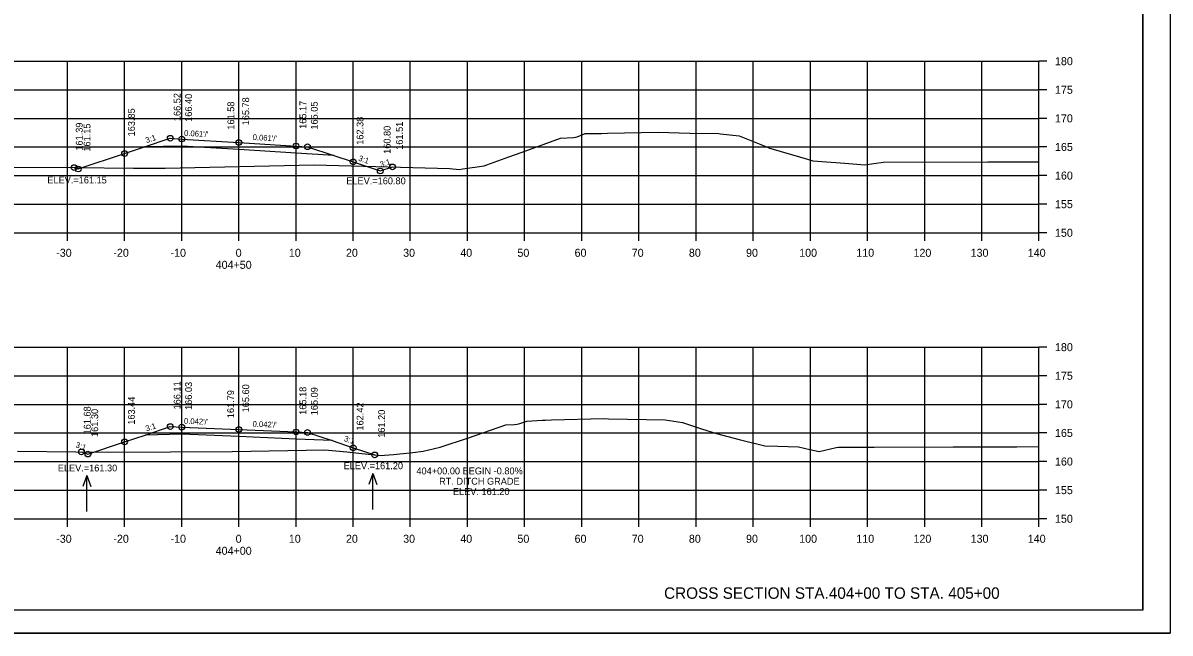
# Model space of a CAD drawing. Extents: x 1368503 to 1373085, y 379840 to 381833.
# Drawn here: x 1372884.3 to 1373085, y 380388.3 to 380495 of the extents above; entities that cross this region are included whole.
import ezdxf

# ---------------------------------------------------------------- set-up
doc = ezdxf.new("R2010")
doc.units = 0
for name, color, linetype in [('S_BRIDGE', 7, 'Continuous'), ('S_EDGE_PAVEMENT', 7, 'Continuous'), ('S_GRAVEL_ROAD', 7, 'Continuous'), ('S_MISC_BOUNDARY', 7, 'Continuous'), ('S_OBSCURES', 7, 'Continuous'), ('S_PHOTO_CENTERS', 7, 'Continuous'), ('S_PHOTO_NOTES', 7, 'Continuous'), ('S_RDW_PT_SYM', 7, 'Continuous'), ('S_SHOULDER', 7, 'Continuous'), ('S_STREAM_ANNOT', 7, 'Continuous'), ('S_TRAILS', 7, 'Continuous'), ('S_TRAILS_ANNOT', 7, 'Continuous'), ('S_TREE', 7, 'Continuous')]:
    doc.layers.add(name, color=color, linetype=linetype)

msp = doc.modelspace()

# ---------------------------------------------------------------- linework, layer by layer
at = {"layer": 'S_BRIDGE'}
for q in [(1373080.26, 380597.75), (1372764.08, 380392.29)]:
    msp.add_line((1373080.26, 380392.29), q, dxfattribs=at)
at = {"layer": 'S_EDGE_PAVEMENT'}
for p, q in [((1373062.08, 380458.29), (1373062.08, 380488.29)), ((1373063.48, 380488.29), (1373062.08, 380488.29)), ((1373063.48, 380483.29), (1373062.08, 380483.29)), ((1373063.48, 380478.29), (1373062.08, 380478.29)), ((1373063.48, 380473.29), (1373062.08, 380473.29)), ((1373063.48, 380468.29), (1373062.08, 380468.29)), ((1373063.48, 380463.29), (1373062.08, 380463.29)), ((1372782.08, 380458.29), (1373062.08, 380458.29)), ((1372892.08, 380456.89), (1372892.08, 380458.29)), ((1372902.08, 380456.89), (1372902.08, 380458.29)), ((1372912.08, 380456.89), (1372912.08, 380458.29)), ((1372922.08, 380456.89), (1372922.08, 380458.29)), ((1372932.08, 380456.89), (1372932.08, 380458.29)), ((1372942.08, 380456.89), (1372942.08, 380458.29)), ((1372952.08, 380456.89), (1372952.08, 380458.29)), ((1372962.08, 380456.89), (1372962.08, 380458.29)), ((1372972.08, 380456.89), (1372972.08, 380458.29)), ((1372982.08, 380456.89), (1372982.08, 380458.29)), ((1372992.08, 380456.89), (1372992.08, 380458.29)), ((1373002.08, 380456.89), (1373002.08, 380458.29)), ((1373012.08, 380456.89), (1373012.08, 380458.29)), ((1373022.08, 380456.89), (1373022.08, 380458.29)), ((1373032.08, 380456.89), (1373032.08, 380458.29)), ((1373042.08, 380456.89), (1373042.08, 380458.29)), ((1373052.08, 380456.89), (1373052.08, 380458.29)), ((1373062.08, 380456.89), (1373062.08, 380458.29)), ((1373063.48, 380458.29), (1373062.08, 380458.29)), ((1373062.08, 380408.29), (1373062.08, 380438.29)), ((1373063.48, 380438.29), (1373062.08, 380438.29)), ((1373063.48, 380433.29), (1373062.08, 380433.29)), ((1373063.48, 380428.29), (1373062.08, 380428.29)), ((1373063.48, 380423.29), (1373062.08, 380423.29)), ((1373063.48, 380418.29), (1373062.08, 380418.29)), ((1373063.48, 380413.29), (1373062.08, 380413.29)), ((1372782.08, 380408.29), (1373062.08, 380408.29)), ((1372892.08, 380406.89), (1372892.08, 380408.29)), ((1372902.08, 380406.89), (1372902.08, 380408.29)), ((1372912.08, 380406.89), (1372912.08, 380408.29)), ((1372922.08, 380406.89), (1372922.08, 380408.29)), ((1372932.08, 380406.89), (1372932.08, 380408.29)), ((1372942.08, 380406.89), (1372942.08, 380408.29)), ((1372952.08, 380406.89), (1372952.08, 380408.29)), ((1372962.08, 380406.89), (1372962.08, 380408.29)), ((1372972.08, 380406.89), (1372972.08, 380408.29)), ((1372982.08, 380406.89), (1372982.08, 380408.29)), ((1372992.08, 380406.89), (1372992.08, 380408.29)), ((1373002.08, 380406.89), (1373002.08, 380408.29)), ((1373012.08, 380406.89), (1373012.08, 380408.29)), ((1373022.08, 380406.89), (1373022.08, 380408.29)), ((1373032.08, 380406.89), (1373032.08, 380408.29)), ((1373042.08, 380406.89), (1373042.08, 380408.29)), ((1373052.08, 380406.89), (1373052.08, 380408.29)), ((1373062.08, 380406.89), (1373062.08, 380408.29)), ((1373063.48, 380408.29), (1373062.08, 380408.29))]:
    msp.add_line(p, q, dxfattribs=at)
at = {"layer": 'S_GRAVEL_ROAD'}
for p, q in [((1372945.51, 380416.22), (1372944.81, 380414.29)), ((1372945.51, 380409.93), (1372945.51, 380416.22)), ((1372945.51, 380416.22), (1372946.21, 380414.29)), ((1372895.5, 380415.83), (1372894.8, 380413.9)), ((1372895.5, 380409.54), (1372895.5, 380415.83)), ((1372895.5, 380415.83), (1372896.2, 380413.9))]:
    msp.add_line(p, q, dxfattribs=at)
at = {"layer": 'S_MISC_BOUNDARY'}
for points in [[(1372877.23, 380469.76), (1372893.46, 380469.68), (1372903.62, 380469.6), (1372909.2, 380469.56), (1372935.23, 380470.19), (1372959, 380469.52), (1372960.64, 380469.34), (1372961.29, 380469.44), (1372964.98, 380469.97), (1372965.45, 380470.14), (1372969.34, 380471.54), (1372971.64, 380472.36), (1372978.33, 380474.81), (1372980.61, 380474.94), (1372980.97, 380474.98), (1372981.27, 380475.09), (1372982.69, 380475.63), (1372984.68, 380475.64), (1372985.53, 380475.66), (1372986.58, 380475.68), (1372995.43, 380475.85), (1373000.97, 380475.73), (1373006.09, 380475.63), (1373006.36, 380475.61), (1373009.61, 380475.26), (1373014.57, 380473.23), (1373014.92, 380473.09), (1373015.59, 380472.89), (1373021.6, 380471.16), (1373022.48, 380470.87), (1373028.08, 380470.44), (1373031.63, 380470.17), (1373033.16, 380470.41), (1373034.85, 380470.63), (1373053.13, 380470.68), (1373053.7, 380470.68), (1373053.83, 380470.68), (1373054.34, 380470.68), (1373062.08, 380470.7)], [(1372883.33, 380420.08), (1372893.58, 380419.97), (1372899.31, 380419.93), (1372920.9, 380420.06), (1372937.1, 380420.34), (1372940.96, 380419.96), (1372946.78, 380419.36), (1372949.15, 380419.52), (1372952.54, 380419.86), (1372954.33, 380420.12), (1372957.33, 380420.8), (1372962.25, 380422.42), (1372968.79, 380424.71), (1372970.29, 380424.79), (1372970.78, 380424.84), (1372971.24, 380424.97), (1372972.48, 380425.36), (1372975.14, 380425.51), (1372975.71, 380425.55), (1372976.78, 380425.58), (1372985.94, 380425.8), (1372986.76, 380425.78), (1372996.7, 380425.59), (1372997.43, 380425.48), (1372999.72, 380425.12), (1373003.03, 380424.03), (1373005.63, 380423.21), (1373009.61, 380422.15), (1373014.12, 380421.03), (1373016.36, 380420.99), (1373019.98, 380420.87), (1373021.98, 380420.4), (1373023.61, 380420.03), (1373026.61, 380420.73), (1373026.99, 380420.81), (1373033.25, 380420.83), (1373047.05, 380420.88), (1373058.18, 380420.89), (1373062.08, 380420.9)]]:
    msp.add_lwpolyline(points, dxfattribs=at)
at = {"layer": 'S_OBSCURES'}
for points in [[(1372938.68, 380471.8), (1372932.08, 380472.21), (1372922.08, 380472.82), (1372912.08, 380473.43), (1372905.57, 380473.3)], [(1372938.38, 380421.95), (1372932.08, 380422.21), (1372922.08, 380422.64), (1372912.08, 380423.06), (1372905.69, 380422.93)]]:
    msp.add_lwpolyline(points, dxfattribs=at)
at = {"layer": 'S_PHOTO_CENTERS'}
for p, q in [((1372782.08, 380488.29), (1373062.08, 380488.29)), ((1372892.08, 380458.29), (1372892.08, 380488.29)), ((1372902.08, 380458.29), (1372902.08, 380488.29)), ((1372912.08, 380458.29), (1372912.08, 380488.29)), ((1372922.08, 380458.29), (1372922.08, 380488.29)), ((1372932.08, 380458.29), (1372932.08, 380488.29)), ((1372942.08, 380458.29), (1372942.08, 380488.29)), ((1372952.08, 380458.29), (1372952.08, 380488.29)), ((1372962.08, 380458.29), (1372962.08, 380488.29)), ((1372972.08, 380458.29), (1372972.08, 380488.29)), ((1372982.08, 380458.29), (1372982.08, 380488.29)), ((1372992.08, 380458.29), (1372992.08, 380488.29)), ((1373002.08, 380458.29), (1373002.08, 380488.29)), ((1373012.08, 380458.29), (1373012.08, 380488.29)), ((1373022.08, 380458.29), (1373022.08, 380488.29)), ((1373032.08, 380458.29), (1373032.08, 380488.29)), ((1373042.08, 380458.29), (1373042.08, 380488.29)), ((1373052.08, 380458.29), (1373052.08, 380488.29)), ((1373062.08, 380458.29), (1373062.08, 380488.29)), ((1372782.08, 380483.29), (1373062.08, 380483.29)), ((1372782.08, 380478.29), (1373062.08, 380478.29)), ((1372782.08, 380473.29), (1373062.08, 380473.29)), ((1372782.08, 380468.29), (1373062.08, 380468.29)), ((1372782.08, 380463.29), (1373062.08, 380463.29)), ((1372782.08, 380458.29), (1373062.08, 380458.29)), ((1372782.08, 380438.29), (1373062.08, 380438.29)), ((1372892.08, 380408.29), (1372892.08, 380438.29)), ((1372902.08, 380408.29), (1372902.08, 380438.29)), ((1372912.08, 380408.29), (1372912.08, 380438.29)), ((1372922.08, 380408.29), (1372922.08, 380438.29)), ((1372932.08, 380408.29), (1372932.08, 380438.29)), ((1372942.08, 380408.29), (1372942.08, 380438.29)), ((1372952.08, 380408.29), (1372952.08, 380438.29)), ((1372962.08, 380408.29), (1372962.08, 380438.29)), ((1372972.08, 380408.29), (1372972.08, 380438.29)), ((1372982.08, 380408.29), (1372982.08, 380438.29)), ((1372992.08, 380408.29), (1372992.08, 380438.29)), ((1373002.08, 380408.29), (1373002.08, 380438.29)), ((1373012.08, 380408.29), (1373012.08, 380438.29)), ((1373022.08, 380408.29), (1373022.08, 380438.29)), ((1373032.08, 380408.29), (1373032.08, 380438.29)), ((1373042.08, 380408.29), (1373042.08, 380438.29)), ((1373052.08, 380408.29), (1373052.08, 380438.29)), ((1373062.08, 380408.29), (1373062.08, 380438.29)), ((1372782.08, 380433.29), (1373062.08, 380433.29)), ((1372782.08, 380428.29), (1373062.08, 380428.29)), ((1372782.08, 380423.29), (1373062.08, 380423.29)), ((1372782.08, 380418.29), (1373062.08, 380418.29)), ((1372782.08, 380413.29), (1373062.08, 380413.29)), ((1372782.08, 380408.29), (1373062.08, 380408.29))]:
    msp.add_line(p, q, dxfattribs=at)
at = {"layer": 'S_PHOTO_NOTES'}
msp.add_line((1372751.68, 380388.31), (1373085.01, 380388.31), dxfattribs=at)
for points in [[(1372751.67, 380601.64), (1373085.01, 380601.64), (1373085.01, 380388.3), (1372751.67, 380388.3)], [(1372998, 380597.75), (1372998, 380587.87), (1373033.73, 380587.87), (1373033.73, 380584.95), (1373056.93, 380584.95), (1373056.93, 380560.61), (1373080.26, 380560.61), (1373080.26, 380392.29), (1372764.08, 380392.29), (1372764.08, 380597.75)]]:
    msp.add_lwpolyline(points, close=True, dxfattribs=at)
for centre in [(1372910.08, 380474.81), (1372912.08, 380474.68), (1372922.08, 380474.07), (1372902.08, 380472.14), (1372932.08, 380473.46), (1372934.08, 380473.33), (1372942.08, 380470.67), (1372893.26, 380469.68), (1372893.98, 380469.44), (1372946.82, 380469.09), (1372948.97, 380469.8), (1372910.08, 380424.4), (1372912.08, 380424.31), (1372922.08, 380423.89), (1372902.08, 380421.73), (1372932.08, 380423.46), (1372934.08, 380423.38), (1372894.53, 380419.97), (1372942.08, 380420.71), (1372895.66, 380419.59), (1372945.85, 380419.45)]:
    msp.add_circle(centre, 0.5, dxfattribs=at)
at = {"layer": 'S_STREAM_ANNOT'}
for points in [[(1372893.26, 380469.68), (1372893.98, 380469.44), (1372902.08, 380472.14), (1372905.57, 380473.3), (1372910.08, 380474.81), (1372912.08, 380474.68), (1372922.08, 380474.07), (1372932.08, 380473.46), (1372934.08, 380473.33), (1372938.68, 380471.8), (1372942.08, 380470.67), (1372946.82, 380469.09), (1372948.97, 380469.8)], [(1372894.53, 380419.97), (1372895.66, 380419.59), (1372902.08, 380421.73), (1372905.69, 380422.93), (1372910.08, 380424.4), (1372912.08, 380424.31), (1372922.08, 380423.89), (1372932.08, 380423.46), (1372934.08, 380423.38), (1372938.38, 380421.95), (1372942.08, 380420.71), (1372945.85, 380419.45)]]:
    msp.add_lwpolyline(points, dxfattribs=at)

# ---------------------------------------------------------------- texts
at = {"layer": 'S_GRAVEL_ROAD'}
for s, p in [('ELEV.=161.15', (1372888.57, 380466.91)), ('ELEV.=160.80', (1372940.88, 380466.77)), ('ELEV.=161.20', (1372940.41, 380416.95)), ('ELEV.=161.30', (1372890.4, 380416.56)), ('404+00.00 BEGIN -0.80%', (1372953.15, 380416.05)), ('RT. DITCH GRADE', (1372957.12, 380414.25)), ('ELEV. 161.20', (1372959.54, 380412.45))]:
    msp.add_text(s, height=1.2, dxfattribs=at).set_placement(p)
at = {"layer": 'S_RDW_PT_SYM'}
for s, rotation, p in [('3:1', 18.4349, (1372905.92, 380473.95)), ("0.061'/'", 356.4929, (1372912.47, 380475.26)), ("0.061'/'", 356.4929, (1372924.47, 380474.52)), ('3:1', 341.5661, (1372942.91, 380470.92)), ('3:1', 18.4332, (1372946.94, 380469.71)), ('3:1', 18.4349, (1372905.92, 380423.54)), ("0.042'/'", 357.5671, (1372912.46, 380424.9)), ("0.042'/'", 357.5671, (1372924.46, 380424.39)), ('3:1', 341.5659, (1372940.38, 380421.9)), ('3:1', 341.5668, (1372893.43, 380420.8))]:
    msp.add_text(s, height=1, rotation=rotation, dxfattribs=at).set_placement(p)
at = {"layer": 'S_SHOULDER'}
for s, p in [('166.52', (1372911.88, 380477.81)), ('166.40', (1372913.88, 380477.68)), ('165.78', (1372923.88, 380477.07)), ('165.17', (1372933.88, 380476.46)), ('165.05', (1372935.88, 380476.33)), ('163.85', (1372903.88, 380475.14)), ('162.38', (1372943.88, 380473.67)), ('161.39', (1372894.75, 380472.65)), ('161.15', (1372896.11, 380472.48)), ('160.80', (1372948.62, 380472.09)), ('161.51', (1372950.77, 380472.8)), ('166.11', (1372911.88, 380427.4)), ('166.03', (1372913.88, 380427.31)), ('165.60', (1372923.88, 380426.89)), ('165.18', (1372933.88, 380426.46)), ('165.09', (1372935.88, 380426.38)), ('163.44', (1372903.88, 380424.73)), ('162.42', (1372943.88, 380423.71)), ('161.68', (1372896.14, 380423.03)), ('161.30', (1372897.46, 380422.59)), ('161.20', (1372947.65, 380422.45))]:
    msp.add_text(s, height=1.2, rotation=90, dxfattribs=at).set_placement(p)
at = {"layer": 'S_TRAILS'}
for s, p in [('180', (1373064.88, 380487.59)), ('175', (1373064.88, 380482.59)), ('170', (1373064.88, 380477.59)), ('165', (1373064.88, 380472.59)), ('160', (1373064.88, 380467.59)), ('155', (1373064.88, 380462.59)), ('150', (1373064.88, 380457.59)), ('-30', (1372890.12, 380454.09)), ('-20', (1372900.12, 380454.09)), ('-10', (1372910.12, 380454.09)), ('0', (1372921.52, 380454.09)), ('10', (1372930.82, 380454.09)), ('20', (1372940.82, 380454.09)), ('30', (1372950.82, 380454.09)), ('40', (1372960.82, 380454.09)), ('50', (1372970.82, 380454.09)), ('60', (1372980.82, 380454.09)), ('70', (1372990.82, 380454.09)), ('80', (1373000.82, 380454.09)), ('90', (1373010.82, 380454.09)), ('100', (1373020.12, 380454.09)), ('110', (1373030.12, 380454.09)), ('120', (1373040.12, 380454.09)), ('130', (1373050.12, 380454.09)), ('140', (1373060.12, 380454.09)), ('404+50', (1372918.02, 380451.99)), ('180', (1373064.88, 380437.59)), ('175', (1373064.88, 380432.59)), ('170', (1373064.88, 380427.59)), ('165', (1373064.88, 380422.59)), ('160', (1373064.88, 380417.59)), ('155', (1373064.88, 380412.59)), ('150', (1373064.88, 380407.59)), ('-30', (1372890.12, 380404.09)), ('-20', (1372900.12, 380404.09)), ('-10', (1372910.12, 380404.09)), ('0', (1372921.52, 380404.09)), ('10', (1372930.82, 380404.09)), ('20', (1372940.82, 380404.09)), ('30', (1372950.82, 380404.09)), ('40', (1372960.82, 380404.09)), ('50', (1372970.82, 380404.09)), ('60', (1372980.82, 380404.09)), ('70', (1372990.82, 380404.09)), ('80', (1373000.82, 380404.09)), ('90', (1373010.82, 380404.09)), ('100', (1373020.12, 380404.09)), ('110', (1373030.12, 380404.09)), ('120', (1373040.12, 380404.09)), ('130', (1373050.12, 380404.09)), ('140', (1373060.12, 380404.09)), ('404+00', (1372918.02, 380401.99))]:
    msp.add_text(s, height=1.4, dxfattribs=at).set_placement(p)
at = {"layer": 'S_TRAILS_ANNOT'}
for s, p in [('161.58', (1372921.28, 380476.32)), ('161.79', (1372921.24, 380425.87))]:
    msp.add_text(s, height=1.2, rotation=90, dxfattribs=at).set_placement(p)
at = {"layer": 'S_TREE'}
msp.add_text('CROSS SECTION STA.404+00 TO STA. 405+00', height=2, dxfattribs=at).set_placement((1372996.48, 380394.29))

doc.saveas('drawing.dxf')
